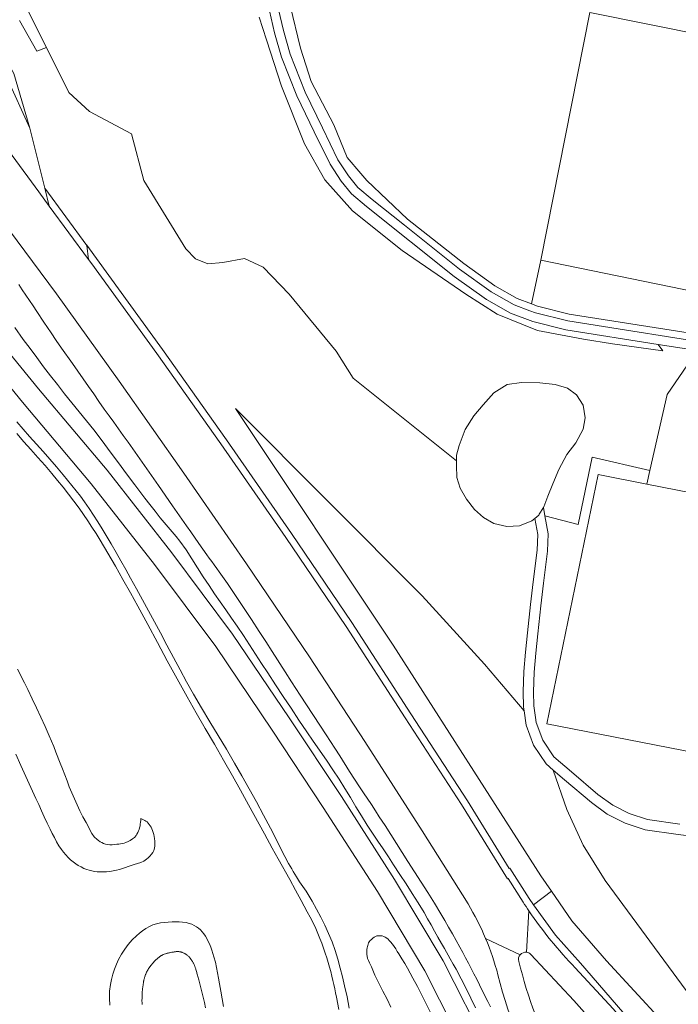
# Model space of a CAD drawing. Header units: metres. Extents: x 197700 to 204338, y 317132 to 325229.
# Tile 904 of 1056: x 203291 to 203385, y 320533 to 320674. Entities that reach past the tile are written whole.
import ezdxf

# ---------------------------------------------------------------- set-up
doc = ezdxf.new("R2010")
doc.units = ezdxf.units.M
for name, color, linetype, lineweight in [('B-WE-GR-BOS_LOOF-GV', 40, 'Continuous', 13), ('B-WE-OG-TERREIN_CULTUURSCHEIDING-GV', 7, 'Continuous', 18), ('B-WE-OG-TERREIN_ERF-GV', 7, 'Continuous', 18), ('B-WE-OG-WATER-GV', 130, 'Continuous', 18), ('B-WE-OG-WATER_GREPPEL-GV', 160, 'Continuous', 18), ('B-WE-VH-ONVERHARD-GV', 252, 'Continuous', 18), ('B-WE-VH-VERHARDING_ASFALT-GV', 252, 'Continuous', 18), ('B-WE-VH-VERHARDING_BETONSTRAATSTEEN-GV', 252, 'Continuous', 18), ('B-WE-VH-VERHARDING_HALFVERHARDING-GV', 252, 'Continuous', 18)]:
    doc.layers.add(name, color=color, linetype=linetype, lineweight=lineweight)

msp = doc.modelspace()

# ---------------------------------------------------------------- linework, layer by layer
at = {"layer": 'B-WE-GR-BOS_LOOF-GV'}
for points in [[(203175.145, 320793.706), (203185.135, 320782.92), (203192.118, 320783.53), (203192.323, 320783.717), (203197.369, 320779.534), (203214.753, 320759.302), (203231.857, 320738.799), (203249.35, 320717.733), (203265.072, 320698.15), (203278.934, 320680.83), (203288.805, 320666.219), (203289.124, 320665.746), (203292.404, 320658.485), (203290.102, 320666.352), (203280.982, 320682.745), (203268.916, 320700.796), (203254.345, 320722.141), (203246.031, 320733.185), (203237.972, 320743.89), (203220.825, 320765.315), (203204.404, 320785.262), (203185.439, 320783.654), (203173.651, 320796.207)], [(203329.774, 320676.11), (203331.284, 320669.959), (203332.795, 320665.211), (203336.031, 320658.952), (203337.973, 320654.311), (203339.932, 320651.975), (203340.778, 320650.966), (203346.643, 320645.463), (203354.712, 320639.065), (203359.182, 320635.865), (203362.379, 320634.055), (203364.411, 320633.299), (203365.757, 320639.553), (203372.801, 320675.101), (203406.09, 320668.397), (203413.085, 320667.134), (203424.526, 320727.458)], [(203290.918, 320673.936), (203293.437, 320669.547), (203294.802, 320670.047), (203292.101, 320675.471), (203287.473, 320686.886)], [(203292.101, 320675.471), (203294.802, 320670.047), (203297.996, 320663.631), (203300.976, 320660.904), (203306.998, 320657.67), (203308.774, 320651.011), (203314.794, 320641.181), (203316.189, 320639.754), (203317.964, 320639.057), (203320.119, 320639.247), (203323.226, 320639.818), (203325.889, 320638.549), (203329.629, 320634.681), (203336.402, 320626.52), (203338.811, 320622.652), (203353.662, 320610.748), (203353.657, 320611.563), (203354.063, 320612.992), (203354.884, 320615.271), (203356.158, 320617.247), (203357.485, 320618.802), (203359.02, 320620.532), (203360.932, 320621.707), (203362.963, 320622.002), (203365.618, 320621.97), (203367.842, 320621.701), (203369.582, 320621.187), (203370.894, 320620.239), (203371.846, 320618.759), (203372.117, 320616.958), (203371.846, 320615.307), (203370.763, 320613.354), (203369.49, 320611.687), (203368.351, 320609.542), (203367.487, 320607.447), (203366.763, 320605.704), (203366.187, 320604.16), (203366.138, 320604.083), (203366.138, 320604.082), (203366.35, 320602.899), (203371.125, 320601.626), (203373.108, 320611.295), (203381.423, 320609.378), (203383.909, 320620.277), (203387.362, 320625.326)], [(203392.92, 320625.86), (203382.626, 320627.476), (203383.25, 320626.535), (203376.054, 320627.535), (203371.901, 320628.21), (203365.26, 320629.488), (203359.473, 320631.803), (203355.018, 320634.678), (203345.848, 320640.93), (203338.728, 320646.65), (203334.736, 320651.074), (203331.824, 320656.254), (203328.519, 320664.519), (203326.363, 320671.153), (203325.338, 320674.444)], [(203290.102, 320666.352), (203292.404, 320658.485), (203294.56, 320649.873), (203300.602, 320641.687), (203300.598, 320641.719), (203311.456, 320626.733), (203320.663, 320613.8), (203329.963, 320600.341), (203338.655, 320587.56), (203347.112, 320574.465), (203355.214, 320561.986), (203361.229, 320552.297), (203361.294, 320552.351), (203364.069, 320547.988), (203364.688, 320547.047), (203367.277, 320549.021), (203365.753, 320551.225), (203344.555, 320584.344), (203321.915, 320618.277), (203348.722, 320591.423), (203357.672, 320581.62), (203363.351, 320574.905), (203363.268, 320575.494), (203363.202, 320577.627), (203363.31, 320580.56), (203363.56, 320583.342), (203363.841, 320586.1), (203364.28, 320590.141), (203364.64, 320593.387), (203365.212, 320597.942), (203365.31, 320600.189), (203364.894, 320602.517), (203364.452, 320602.138), (203362.711, 320601.433), (203360.888, 320601.358), (203359.004, 320601.784), (203357.521, 320602.651), (203356.252, 320603.791), (203355.071, 320605.248), (203354.203, 320606.868), (203353.725, 320608.363), (203353.666, 320610.101), (203353.662, 320610.748), (203338.811, 320622.652), (203336.402, 320626.52), (203329.629, 320634.681), (203325.889, 320638.549), (203323.226, 320639.818), (203320.119, 320639.247), (203317.964, 320639.057), (203316.189, 320639.754), (203314.794, 320641.181), (203308.774, 320651.011), (203306.998, 320657.67), (203300.976, 320660.904), (203297.996, 320663.631), (203294.802, 320670.047), (203293.437, 320669.547), (203290.918, 320673.936)], [(203390.586, 320529.723), (203387.308, 320533.882), (203374.985, 320550.537), (203371.851, 320555.646), (203369.474, 320560.741), (203367.551, 320566.384), (203366.504, 320567.286), (203364.715, 320569.999), (203363.64, 320572.861), (203363.351, 320574.905), (203357.672, 320581.62), (203348.722, 320591.423), (203321.915, 320618.277), (203344.555, 320584.344), (203365.753, 320551.225), (203367.277, 320549.021), (203370.219, 320544.766), (203375.201, 320539.019), (203383.106, 320530.405)], [(203417.148, 320563.184), (203366.631, 320573.016), (203373.974, 320608.811), (203380.98, 320607.437), (203381.423, 320609.378), (203373.108, 320611.295), (203371.125, 320601.626), (203366.35, 320602.899), (203366.816, 320600.289), (203366.708, 320597.816), (203366.13, 320593.211), (203365.772, 320589.977), (203365.333, 320585.942), (203365.054, 320583.198), (203364.808, 320580.464), (203364.702, 320577.623), (203364.764, 320575.622), (203365.004, 320573.933), (203365.102, 320573.233), (203366.059, 320570.685), (203367.642, 320568.286), (203370.144, 320566.13), (203373.949, 320562.915), (203376.086, 320561.372), (203378.431, 320560.159), (203381.094, 320559.305), (203385.691, 320558.622)], [(203394.785, 320528.68), (203423.495, 320538.382), (203421.33, 320540.845), (203418.692, 320543.731), (203418.504, 320546.107), (203416.91, 320547.729), (203415.031, 320550.025), (203412.761, 320551.554), (203410.01, 320552.855), (203406.736, 320553.767), (203400.18, 320555.099), (203392.655, 320556.251), (203385.489, 320557.136), (203380.752, 320557.839), (203377.853, 320558.769), (203375.298, 320560.09), (203373.025, 320561.733), (203369.17, 320564.988), (203367.551, 320566.384), (203369.474, 320560.741), (203371.851, 320555.646), (203374.985, 320550.537), (203387.308, 320533.882), (203390.586, 320529.723)]]:
    msp.add_lwpolyline(points, dxfattribs=at)
at = {"layer": 'B-WE-OG-TERREIN_CULTUURSCHEIDING-GV'}
for points in [[(203355.338, 320547.19), (203348.709, 320557.682), (203340.491, 320570.522), (203332.573, 320582.627), (203323.528, 320595.986), (203314.532, 320608.978), (203305.253, 320622.194), (203296.253, 320634.742), (203288.228, 320645.483), (203287.957, 320645.31), (203279.953, 320656.104), (203270.342, 320668.772), (203260.261, 320681.752), (203250.314, 320694.387), (203239.927, 320707.225), (203229.754, 320719.455), (203218.97, 320732.079), (203210.235, 320742.078), (203201.604, 320751.877), (203191.525, 320763.183), (203180.938, 320775.076), (203174.832, 320781.89), (203167.276, 320790.292)], [(203393.309, 320628.127), (203369.817, 320631.816), (203365.301, 320632.968), (203364.411, 320633.299), (203362.379, 320634.055), (203359.182, 320635.865), (203354.712, 320639.065), (203346.643, 320645.463), (203340.778, 320650.966), (203339.932, 320651.975), (203337.973, 320654.311), (203336.031, 320658.952), (203332.795, 320665.211), (203331.284, 320669.959), (203329.774, 320676.11)], [(203325.338, 320674.444), (203326.363, 320671.153), (203328.519, 320664.519), (203331.824, 320656.254), (203334.736, 320651.074), (203338.728, 320646.65), (203345.848, 320640.93), (203355.018, 320634.678), (203359.473, 320631.803), (203365.26, 320629.488), (203371.901, 320628.21), (203376.054, 320627.535), (203383.25, 320626.535), (203382.626, 320627.476), (203369.352, 320629.56), (203364.614, 320630.769), (203361.406, 320631.964), (203357.942, 320633.924), (203353.324, 320637.23), (203340.736, 320647.275), (203338.581, 320649.065), (203337.096, 320650.871), (203335.51, 320653.31), (203333.234, 320657.989), (203330.74, 320663.131), (203328.554, 320668.677), (203327.545, 320672.194), (203326.838, 320675.342)], [(203328.126, 320675.54), (203328.805, 320672.516), (203329.786, 320669.095), (203331.931, 320663.654), (203334.403, 320658.557), (203336.643, 320653.951), (203338.146, 320651.641), (203339.507, 320649.986), (203341.557, 320648.283), (203346.178, 320644.595), (203354.109, 320638.267), (203358.643, 320635.021), (203361.956, 320633.146), (203364.198, 320632.311), (203365.002, 320632.012), (203369.615, 320630.835), (203393.14, 320627.141)], [(203285.489, 320660.517), (203293.69, 320649.369), (203295.198, 320647.325), (203294.56, 320649.873), (203292.404, 320658.485), (203289.124, 320665.746)], [(203383.615, 320524.623), (203371.446, 320538.702), (203367.871, 320542.734), (203364.688, 320547.047), (203364.069, 320547.988), (203361.294, 320552.351), (203361.229, 320552.297), (203355.214, 320561.986), (203347.112, 320574.465), (203338.655, 320587.56), (203329.963, 320600.341), (203320.663, 320613.8), (203311.456, 320626.733), (203300.598, 320641.719), (203300.602, 320641.687), (203300.847, 320639.671), (203301.311, 320639.042), (203310.644, 320626.15), (203319.844, 320613.226), (203329.138, 320599.776), (203337.821, 320587.007), (203346.273, 320573.921), (203354.37, 320561.45), (203360.988, 320550.79), (203361.062, 320550.852), (203363.229, 320547.445)], [(203290.814, 320636.048), (203291.328, 320635.285), (203292.367, 320633.756), (203292.886, 320632.988), (203293.403, 320632.217), (203294.43, 320630.679), (203294.943, 320629.914), (203295.459, 320629.154), (203296.216, 320628.051), (203296.982, 320626.952), (203298.526, 320624.752), (203299.298, 320623.649), (203300.061, 320622.551), (203300.82, 320621.453), (203301.579, 320620.359), (203302.34, 320619.268), (203303.105, 320618.184), (203303.779, 320617.245), (203304.461, 320616.307), (203305.148, 320615.366), (203305.833, 320614.422), (203306.515, 320613.47), (203307.191, 320612.509), (203307.862, 320611.546), (203309.19, 320609.623), (203309.855, 320608.665), (203310.865, 320607.217), (203312.89, 320604.32), (203314.919, 320601.424), (203315.502, 320600.587), (203316.662, 320598.916), (203317.242, 320598.089), (203317.828, 320597.268), (203318.176, 320596.79), (203318.528, 320596.311), (203318.885, 320595.83), (203319.242, 320595.343), (203319.6, 320594.851), (203320.792, 320593.158), (203321.957, 320591.447), (203323.099, 320589.727), (203324.229, 320588.005), (203325.355, 320586.282), (203326.292, 320584.842), (203327.22, 320583.398), (203329.066, 320580.508), (203329.99, 320579.069), (203331.224, 320577.163), (203334.939, 320571.446), (203336.176, 320569.538), (203336.889, 320568.431), (203338.311, 320566.218), (203339.022, 320565.115), (203339.736, 320564.016), (203340.3, 320563.158), (203341.438, 320561.44), (203342.007, 320560.578), (203342.575, 320559.712), (203343.402, 320558.433), (203344.222, 320557.153), (203345.037, 320555.871), (203346.661, 320553.309), (203347.616, 320551.815), (203348.579, 320550.321), (203349.539, 320548.818), (203350.488, 320547.302), (203351.414, 320545.769), (203351.973, 320544.815), (203352.522, 320543.859), (203353.064, 320542.902), (203353.6, 320541.941), (203354.13, 320540.977), (203354.542, 320540.222), (203354.951, 320539.465), (203355.356, 320538.705), (203355.759, 320537.943), (203356.157, 320537.177), (203356.561, 320536.386), (203356.96, 320535.593), (203357.353, 320534.8), (203358.135, 320533.215), (203358.514, 320532.442)], [(203283.49, 320633.551), (203293.643, 320621.099), (203303.491, 320609.408), (203312.795, 320597.588), (203321.51, 320585.893), (203329.639, 320573.907), (203337.136, 320562.626), (203344.743, 320550.701), (203351.747, 320539.058), (203358.107, 320526.515), (203363.985, 320514.856), (203368.047, 320507.639), (203368.145, 320507.697), (203368.708, 320506.609), (203372.906, 320508.88), (203368.654, 320516.081), (203367.448, 320518.197)], [(203361.269, 320499.743), (203366.05, 320505.16), (203361.421, 320513.328), (203355.466, 320525.044), (203349.115, 320537.579), (203342.301, 320548.993), (203334.542, 320561.053), (203327.204, 320572.152), (203319.124, 320584.112), (203310.315, 320595.876), (203301.228, 320607.469), (203291.353, 320619.185), (203281.897, 320630.756)], [(203356.366, 320532.3), (203355.697, 320533.692), (203355.021, 320535.08), (203354.328, 320536.459), (203353.608, 320537.824), (203353.194, 320538.572), (203352.77, 320539.316), (203351.913, 320540.798), (203351.488, 320541.54), (203350.991, 320542.424), (203350.499, 320543.309), (203350.005, 320544.195), (203349.506, 320545.077), (203348.997, 320545.953), (203348.156, 320547.342), (203347.293, 320548.718), (203346.413, 320550.083), (203345.526, 320551.444), (203344.637, 320552.804), (203343.881, 320553.949), (203343.117, 320555.088), (203342.35, 320556.225), (203341.589, 320557.367), (203340.841, 320558.516), (203340.024, 320559.821), (203339.226, 320561.138), (203338.433, 320562.458), (203337.633, 320563.774), (203336.813, 320565.077), (203335.906, 320566.456), (203334.979, 320567.821), (203333.105, 320570.54), (203332.175, 320571.904), (203331.044, 320573.586), (203329.916, 320575.27), (203328.791, 320576.956), (203327.67, 320578.644), (203326.553, 320580.335), (203325.677, 320581.674), (203323.939, 320584.362), (203323.064, 320585.702), (203322.178, 320587.034), (203321.378, 320588.206), (203320.568, 320589.371), (203319.753, 320590.533), (203318.942, 320591.697), (203318.14, 320592.868), (203317.305, 320594.143), (203316.492, 320595.435), (203315.676, 320596.724), (203314.835, 320597.993), (203313.943, 320599.226), (203313.399, 320599.912), (203312.838, 320600.586), (203312.269, 320601.253), (203311.701, 320601.921), (203311.143, 320602.597), (203310.396, 320603.536), (203309.659, 320604.483), (203308.929, 320605.435), (203307.474, 320607.344), (203306.291, 320608.914), (203305.12, 320610.493), (203303.951, 320612.074), (203302.775, 320613.65), (203301.581, 320615.211), (203300.549, 320616.516), (203299.503, 320617.81), (203298.452, 320619.101), (203297.406, 320620.395), (203296.374, 320621.7), (203295.379, 320622.986), (203294.392, 320624.278), (203293.412, 320625.575), (203292.441, 320626.879), (203291.478, 320628.189), (203290.249, 320629.907)], [(203290.552, 320616.369), (203291.467, 320615.327), (203292.38, 320614.284), (203293.349, 320613.184), (203294.324, 320612.09), (203295.297, 320610.993), (203296.259, 320609.889), (203297.204, 320608.769), (203297.834, 320608.007), (203298.463, 320607.242), (203299.083, 320606.472), (203299.69, 320605.691), (203300.279, 320604.898), (203300.937, 320603.953), (203301.57, 320602.991), (203302.185, 320602.015), (203302.788, 320601.032), (203303.387, 320600.047), (203304.105, 320598.842), (203304.805, 320597.627), (203305.493, 320596.404), (203306.176, 320595.179), (203306.858, 320593.953), (203307.727, 320592.387), (203308.587, 320590.816), (203309.442, 320589.243), (203311.147, 320586.093), (203312.092, 320584.334), (203313.03, 320582.57), (203313.969, 320580.808), (203314.918, 320579.051), (203315.888, 320577.306), (203317.045, 320575.314), (203318.233, 320573.34), (203319.433, 320571.373), (203320.626, 320569.402), (203321.791, 320567.415), (203322.848, 320565.558), (203323.894, 320563.695), (203324.928, 320561.824), (203325.947, 320559.945), (203326.951, 320558.059), (203327.469, 320557.046), (203328.479, 320555.007), (203328.999, 320553.995), (203329.548, 320553), (203329.773, 320552.615), (203330.001, 320552.232), (203330.232, 320551.85), (203330.699, 320551.09), (203331.144, 320550.391), (203331.601, 320549.699), (203332.059, 320549.008), (203332.508, 320548.312), (203332.937, 320547.604), (203333.577, 320546.467), (203334.188, 320545.311), (203334.765, 320544.136), (203335.302, 320542.945), (203335.792, 320541.739), (203336.229, 320540.511), (203336.615, 320539.261), (203336.962, 320537.998), (203337.285, 320536.728), (203337.596, 320535.457), (203337.951, 320533.851), (203338.256, 320532.234)], [(203336.785, 320532.038), (203336.413, 320533.838), (203336.291, 320534.435), (203336.172, 320535.032), (203336.051, 320535.629), (203335.923, 320536.224), (203335.784, 320536.816), (203335.614, 320537.481), (203335.433, 320538.144), (203335.242, 320538.804), (203335.041, 320539.46), (203334.829, 320540.113), (203334.583, 320540.833), (203334.326, 320541.55), (203334.055, 320542.262), (203333.77, 320542.968), (203333.469, 320543.666), (203333.084, 320544.482), (203332.672, 320545.286), (203332.242, 320546.082), (203331.806, 320546.875), (203331.375, 320547.67), (203330.558, 320549.183), (203329.728, 320550.688), (203328.052, 320553.691), (203327.217, 320555.194), (203326.077, 320557.269), (203323.803, 320561.423), (203322.66, 320563.497), (203321.507, 320565.565), (203320.214, 320567.838), (203318.905, 320570.102), (203317.59, 320572.363), (203316.282, 320574.628), (203314.99, 320576.902), (203313.557, 320579.494), (203312.145, 320582.097), (203310.74, 320584.706), (203309.33, 320587.31), (203307.9, 320589.904), (203306.841, 320591.817), (203305.786, 320593.733), (203304.72, 320595.643), (203303.628, 320597.537), (203302.496, 320599.406), (203301.915, 320600.334), (203301.329, 320601.261), (203300.734, 320602.181), (203300.125, 320603.092), (203299.499, 320603.989), (203298.752, 320605.003), (203297.981, 320606), (203297.192, 320606.984), (203296.391, 320607.959), (203295.586, 320608.929), (203294.593, 320610.093), (203293.579, 320611.238), (203292.555, 320612.376), (203291.534, 320613.516), (203290.527, 320614.668)], [(203290.423, 320568.662), (203291.129, 320567.078), (203291.847, 320565.498), (203293.294, 320562.344), (203293.696, 320561.455), (203294.093, 320560.565), (203294.495, 320559.676), (203294.909, 320558.793), (203295.342, 320557.92), (203295.641, 320557.32), (203295.937, 320556.715), (203296.245, 320556.117), (203296.58, 320555.539), (203296.956, 320554.992), (203297.257, 320554.607), (203297.574, 320554.23), (203297.909, 320553.867), (203298.262, 320553.527), (203298.636, 320553.217), (203298.995, 320552.958), (203299.373, 320552.717), (203299.765, 320552.497), (203300.169, 320552.305), (203300.581, 320552.144), (203300.942, 320552.032), (203301.313, 320551.941), (203301.69, 320551.871), (203302.07, 320551.82), (203302.447, 320551.789), (203302.929, 320551.781), (203303.414, 320551.81), (203303.899, 320551.869), (203304.381, 320551.949), (203304.857, 320552.044), (203305.283, 320552.146), (203305.706, 320552.268), (203306.126, 320552.405), (203306.543, 320552.551), (203306.957, 320552.7), (203307.411, 320552.852), (203307.873, 320552.998), (203308.326, 320553.16), (203308.754, 320553.357), (203309.14, 320553.61), (203309.395, 320553.825), (203309.644, 320554.063), (203309.874, 320554.32), (203310.069, 320554.594), (203310.216, 320554.882), (203310.31, 320555.194), (203310.357, 320555.529), (203310.369, 320555.876), (203310.353, 320556.225), (203310.319, 320556.563), (203310.276, 320556.853), (203310.214, 320557.145), (203310.134, 320557.433), (203310.035, 320557.713), (203309.916, 320557.981), (203309.807, 320558.192), (203309.688, 320558.402), (203309.555, 320558.604), (203309.407, 320558.791), (203309.243, 320558.957), (203309.086, 320559.076), (203308.912, 320559.179), (203308.73, 320559.271), (203308.546, 320559.361), (203308.366, 320559.456), (203308.331, 320559.19), (203308.302, 320558.922), (203308.271, 320558.654), (203308.227, 320558.391), (203308.163, 320558.133), (203308.088, 320557.898), (203308.002, 320557.663), (203307.903, 320557.434), (203307.788, 320557.216), (203307.656, 320557.016), (203307.423, 320556.753), (203307.146, 320556.517), (203306.839, 320556.311), (203306.514, 320556.136), (203306.184, 320555.994), (203305.943, 320555.915), (203305.692, 320555.855), (203305.436, 320555.81), (203305.178, 320555.776), (203304.921, 320555.749), (203304.588, 320555.718), (203304.249, 320555.695), (203303.911, 320555.692), (203303.58, 320555.719), (203303.262, 320555.786), (203303.006, 320555.876), (203302.754, 320555.993), (203302.51, 320556.131), (203302.276, 320556.284), (203302.056, 320556.445), (203301.654, 320556.84), (203301.323, 320557.312), (203301.037, 320557.831), (203300.768, 320558.365), (203300.491, 320558.884), (203300.033, 320559.714), (203299.604, 320560.56), (203299.198, 320561.419), (203298.808, 320562.285), (203298.429, 320563.155), (203298.079, 320563.998), (203297.749, 320564.85), (203297.111, 320566.562), (203296.783, 320567.415), (203296.164, 320568.989), (203295.852, 320569.775), (203295.534, 320570.558), (203295.208, 320571.338), (203294.622, 320572.673), (203294.011, 320573.997), (203293.383, 320575.315), (203292.748, 320576.628), (203292.114, 320577.942), (203291.633, 320578.931), (203290.656, 320580.901)], [(203290.656, 320580.901), (203291.633, 320578.931), (203292.114, 320577.942), (203292.748, 320576.628), (203293.383, 320575.315), (203294.011, 320573.997), (203294.622, 320572.673), (203295.208, 320571.338), (203295.534, 320570.558), (203295.852, 320569.775), (203296.164, 320568.989), (203296.783, 320567.415), (203297.111, 320566.562), (203297.749, 320564.85), (203298.079, 320563.998), (203298.429, 320563.155), (203298.808, 320562.285), (203299.198, 320561.419), (203299.604, 320560.56), (203300.033, 320559.714), (203300.491, 320558.884), (203300.768, 320558.365), (203301.037, 320557.831), (203301.323, 320557.312), (203301.654, 320556.84), (203302.056, 320556.445), (203302.276, 320556.284), (203302.51, 320556.131), (203302.754, 320555.993), (203303.006, 320555.876), (203303.262, 320555.786), (203303.58, 320555.719), (203303.911, 320555.692), (203304.249, 320555.695), (203304.588, 320555.718), (203304.921, 320555.749), (203305.178, 320555.776), (203305.436, 320555.81), (203305.692, 320555.855), (203305.943, 320555.915), (203306.184, 320555.994), (203306.514, 320556.136), (203306.839, 320556.311), (203307.146, 320556.517), (203307.423, 320556.753), (203307.656, 320557.016), (203307.788, 320557.216), (203307.903, 320557.434), (203308.002, 320557.663), (203308.088, 320557.898), (203308.163, 320558.133), (203308.227, 320558.391), (203308.271, 320558.654), (203308.302, 320558.922), (203308.331, 320559.19), (203308.366, 320559.456), (203308.546, 320559.361), (203308.73, 320559.271), (203308.912, 320559.179), (203309.086, 320559.076), (203309.243, 320558.957), (203309.407, 320558.791), (203309.555, 320558.604), (203309.688, 320558.402), (203309.807, 320558.192), (203309.916, 320557.981), (203310.035, 320557.713), (203310.134, 320557.433), (203310.214, 320557.145), (203310.276, 320556.853), (203310.319, 320556.563), (203310.353, 320556.225), (203310.369, 320555.876), (203310.357, 320555.529), (203310.31, 320555.194), (203310.216, 320554.882), (203310.069, 320554.594), (203309.874, 320554.32), (203309.644, 320554.063), (203309.395, 320553.825), (203309.14, 320553.61), (203308.754, 320553.357), (203308.326, 320553.16), (203307.873, 320552.998), (203307.411, 320552.852), (203306.957, 320552.7), (203306.543, 320552.551), (203306.126, 320552.405), (203305.706, 320552.268), (203305.283, 320552.146), (203304.857, 320552.044), (203304.381, 320551.949), (203303.899, 320551.869), (203303.414, 320551.81), (203302.929, 320551.781), (203302.447, 320551.789), (203302.07, 320551.82), (203301.69, 320551.871), (203301.313, 320551.941), (203300.942, 320552.032), (203300.581, 320552.144), (203300.169, 320552.305), (203299.765, 320552.497), (203299.373, 320552.717), (203298.995, 320552.958), (203298.636, 320553.217), (203298.262, 320553.527), (203297.909, 320553.867), (203297.574, 320554.23), (203297.257, 320554.607), (203296.956, 320554.992), (203296.58, 320555.539), (203296.245, 320556.117), (203295.937, 320556.715), (203295.641, 320557.32), (203295.342, 320557.92), (203294.909, 320558.793), (203294.495, 320559.676), (203294.093, 320560.565), (203293.696, 320561.455), (203293.294, 320562.344), (203291.847, 320565.498), (203291.129, 320567.078), (203290.423, 320568.662)], [(203320.205, 320532.493), (203320.029, 320533.581), (203319.848, 320534.668), (203319.65, 320535.752), (203319.507, 320536.525), (203319.369, 320537.3), (203319.222, 320538.073), (203319.051, 320538.839), (203318.844, 320539.594), (203318.699, 320540.069), (203318.548, 320540.546), (203318.384, 320541.017), (203318.197, 320541.477), (203317.98, 320541.92), (203317.798, 320542.25), (203317.605, 320542.579), (203317.396, 320542.898), (203317.167, 320543.195), (203316.912, 320543.463), (203316.628, 320543.701), (203316.317, 320543.916), (203315.987, 320544.107), (203315.645, 320544.272), (203315.3, 320544.408), (203314.832, 320544.535), (203314.343, 320544.605), (203313.842, 320544.632), (203313.339, 320544.633), (203312.843, 320544.621), (203312.282, 320544.598), (203311.716, 320544.553), (203311.154, 320544.477), (203310.606, 320544.359), (203310.082, 320544.191), (203309.571, 320543.958), (203309.076, 320543.671), (203308.6, 320543.341), (203308.144, 320542.985), (203307.711, 320542.616), (203307.106, 320542.03), (203306.545, 320541.385), (203306.033, 320540.695), (203305.571, 320539.973), (203305.162, 320539.234), (203304.841, 320538.552), (203304.559, 320537.843), (203304.319, 320537.115), (203304.123, 320536.378), (203303.972, 320535.64), (203303.863, 320534.673), (203303.848, 320533.689), (203303.897, 320532.697)], [(203303.897, 320532.697), (203303.848, 320533.689), (203303.863, 320534.673), (203303.972, 320535.64), (203304.123, 320536.378), (203304.319, 320537.115), (203304.559, 320537.843), (203304.841, 320538.552), (203305.162, 320539.234), (203305.571, 320539.973), (203306.033, 320540.695), (203306.545, 320541.385), (203307.106, 320542.03), (203307.711, 320542.616), (203308.144, 320542.985), (203308.6, 320543.341), (203309.076, 320543.671), (203309.571, 320543.958), (203310.082, 320544.191), (203310.606, 320544.359), (203311.154, 320544.477), (203311.716, 320544.553), (203312.282, 320544.598), (203312.843, 320544.621), (203313.339, 320544.633), (203313.842, 320544.632), (203314.343, 320544.605), (203314.832, 320544.535), (203315.3, 320544.408), (203315.645, 320544.272), (203315.987, 320544.107), (203316.317, 320543.916), (203316.628, 320543.701), (203316.912, 320543.463), (203317.167, 320543.195), (203317.396, 320542.898), (203317.605, 320542.579), (203317.798, 320542.25), (203317.98, 320541.92), (203318.197, 320541.477), (203318.384, 320541.017), (203318.548, 320540.546), (203318.699, 320540.069), (203318.844, 320539.594), (203319.051, 320538.839), (203319.222, 320538.073), (203319.369, 320537.3), (203319.507, 320536.525), (203319.65, 320535.752), (203319.848, 320534.668), (203320.029, 320533.581), (203320.205, 320532.493)], [(203344.254, 320532.391), (203343.681, 320533.54), (203343.094, 320534.683), (203342.512, 320535.827), (203341.953, 320536.982), (203341.435, 320538.155), (203341.3, 320538.458), (203341.156, 320538.761), (203341.019, 320539.065), (203340.905, 320539.373), (203340.828, 320539.689), (203340.795, 320539.929), (203340.775, 320540.174), (203340.771, 320540.421), (203340.784, 320540.666), (203340.817, 320540.906), (203340.859, 320541.081), (203340.915, 320541.255), (203341.046, 320541.598), (203341.109, 320541.77), (203341.286, 320541.937), (203341.459, 320542.117), (203341.633, 320542.291), (203341.817, 320542.44), (203342.017, 320542.545), (203342.244, 320542.606), (203342.492, 320542.635), (203342.747, 320542.632), (203342.996, 320542.6), (203343.225, 320542.538), (203343.439, 320542.436), (203343.64, 320542.293), (203343.831, 320542.123), (203344.014, 320541.942), (203344.19, 320541.763), (203344.467, 320541.449), (203344.713, 320541.105), (203344.94, 320540.744), (203345.159, 320540.377), (203345.383, 320540.016), (203345.808, 320539.34), (203346.217, 320538.654), (203346.615, 320537.961), (203347.007, 320537.264), (203347.395, 320536.566), (203348.055, 320535.348), (203348.693, 320534.119), (203349.317, 320532.881), (203350.554, 320530.401)], [(203308.523, 320532.769), (203308.517, 320532.984), (203308.515, 320533.091), (203308.514, 320533.199), (203308.514, 320533.415), (203308.516, 320533.63), (203308.522, 320533.845), (203308.537, 320534.168), (203308.544, 320534.275), (203308.56, 320534.489), (203308.608, 320534.993), (203308.648, 320535.36), (203308.67, 320535.545), (203308.694, 320535.73), (203308.707, 320535.822), (203308.735, 320536.006), (203308.751, 320536.098), (203308.768, 320536.189), (203308.786, 320536.279), (203308.826, 320536.458), (203308.849, 320536.548), (203308.873, 320536.636), (203308.899, 320536.723), (203308.956, 320536.895), (203308.987, 320536.981), (203309.02, 320537.065), (203309.048, 320537.133), (203309.109, 320537.267), (203309.173, 320537.4), (203309.241, 320537.533), (203309.313, 320537.664), (203309.388, 320537.794), (203309.467, 320537.922), (203309.549, 320538.048), (203309.634, 320538.172), (203309.678, 320538.233), (203309.767, 320538.353), (203309.812, 320538.412), (203309.904, 320538.527), (203309.951, 320538.584), (203310.047, 320538.698), (203310.146, 320538.809), (203310.247, 320538.919), (203310.403, 320539.083), (203310.511, 320539.189), (203310.566, 320539.241), (203310.622, 320539.292), (203310.735, 320539.392), (203310.851, 320539.487), (203310.91, 320539.533), (203311.03, 320539.622), (203311.092, 320539.664), (203311.153, 320539.704), (203311.279, 320539.781), (203311.343, 320539.817), (203311.408, 320539.851), (203311.458, 320539.876), (203311.559, 320539.922), (203311.61, 320539.944), (203311.714, 320539.986), (203311.873, 320540.043), (203311.981, 320540.077), (203312.036, 320540.093), (203312.146, 320540.123), (203312.256, 320540.151), (203312.367, 320540.177), (203312.479, 320540.201), (203312.59, 320540.223), (203312.779, 320540.257), (203313.036, 320540.301), (203313.13, 320540.316), (203313.318, 320540.341), (203313.412, 320540.35), (203313.506, 320540.357), (203313.599, 320540.36), (203313.692, 320540.359), (203313.784, 320540.354), (203313.875, 320540.344), (203313.969, 320540.328), (203314.018, 320540.318), (203314.067, 320540.306), (203314.14, 320540.286), (203314.213, 320540.264), (203314.263, 320540.247), (203314.311, 320540.229), (203314.408, 320540.191), (203314.504, 320540.149), (203314.552, 320540.127), (203314.646, 320540.079), (203314.692, 320540.054), (203314.782, 320540.002), (203314.87, 320539.946), (203314.912, 320539.918), (203314.953, 320539.889), (203315.035, 320539.829), (203315.113, 320539.764), (203315.188, 320539.696), (203315.259, 320539.624), (203315.294, 320539.586), (203315.328, 320539.547), (203315.394, 320539.466), (203315.458, 320539.383), (203315.489, 320539.34), (203315.579, 320539.21), (203315.637, 320539.121), (203315.747, 320538.942), (203315.8, 320538.853), (203315.852, 320538.763), (203315.897, 320538.681), (203315.94, 320538.598), (203315.982, 320538.514), (203316.059, 320538.344), (203316.095, 320538.257), (203316.16, 320538.079), (203316.219, 320537.899), (203316.247, 320537.808), (203316.3, 320537.624), (203316.375, 320537.346), (203316.398, 320537.254), (203316.47, 320536.975), (203316.52, 320536.791), (203316.652, 320536.325), (203316.708, 320536.135), (203316.817, 320535.753), (203316.87, 320535.562), (203316.971, 320535.178), (203317.068, 320534.792), (203317.162, 320534.406), (203317.253, 320534.019), (203317.342, 320533.632), (203317.474, 320533.05), (203317.648, 320532.274)], [(203317.648, 320532.274), (203317.474, 320533.05), (203317.342, 320533.632), (203317.253, 320534.019), (203317.162, 320534.406), (203317.068, 320534.792), (203316.971, 320535.178), (203316.87, 320535.562), (203316.817, 320535.753), (203316.708, 320536.135), (203316.652, 320536.325), (203316.52, 320536.791), (203316.47, 320536.975), (203316.398, 320537.254), (203316.375, 320537.346), (203316.3, 320537.624), (203316.247, 320537.808), (203316.219, 320537.899), (203316.16, 320538.079), (203316.095, 320538.257), (203316.059, 320538.344), (203315.982, 320538.514), (203315.94, 320538.598), (203315.897, 320538.681), (203315.852, 320538.763), (203315.8, 320538.853), (203315.747, 320538.942), (203315.637, 320539.121), (203315.579, 320539.21), (203315.489, 320539.34), (203315.458, 320539.383), (203315.394, 320539.466), (203315.328, 320539.547), (203315.294, 320539.586), (203315.259, 320539.624), (203315.188, 320539.696), (203315.113, 320539.764), (203315.035, 320539.829), (203314.953, 320539.889), (203314.912, 320539.918), (203314.87, 320539.946), (203314.782, 320540.002), (203314.692, 320540.054), (203314.646, 320540.079), (203314.552, 320540.127), (203314.504, 320540.149), (203314.408, 320540.191), (203314.311, 320540.229), (203314.263, 320540.247), (203314.213, 320540.264), (203314.14, 320540.286), (203314.067, 320540.306), (203314.018, 320540.318), (203313.969, 320540.328), (203313.875, 320540.344), (203313.784, 320540.354), (203313.692, 320540.359), (203313.599, 320540.36), (203313.506, 320540.357), (203313.412, 320540.35), (203313.318, 320540.341), (203313.13, 320540.316), (203313.036, 320540.301), (203312.779, 320540.257), (203312.59, 320540.223), (203312.479, 320540.201), (203312.367, 320540.177), (203312.256, 320540.151), (203312.146, 320540.123), (203312.036, 320540.093), (203311.981, 320540.077), (203311.873, 320540.043), (203311.714, 320539.986), (203311.61, 320539.944), (203311.559, 320539.922), (203311.458, 320539.876), (203311.408, 320539.851), (203311.343, 320539.817), (203311.279, 320539.781), (203311.153, 320539.704), (203311.092, 320539.664), (203311.03, 320539.622), (203310.91, 320539.533), (203310.851, 320539.487), (203310.735, 320539.392), (203310.622, 320539.292), (203310.566, 320539.241), (203310.511, 320539.189), (203310.403, 320539.083), (203310.247, 320538.919), (203310.146, 320538.809), (203310.047, 320538.698), (203309.951, 320538.584), (203309.904, 320538.527), (203309.812, 320538.412), (203309.767, 320538.353), (203309.678, 320538.233), (203309.634, 320538.172), (203309.549, 320538.048), (203309.467, 320537.922), (203309.388, 320537.794), (203309.313, 320537.664), (203309.241, 320537.533), (203309.173, 320537.4), (203309.109, 320537.267), (203309.048, 320537.133), (203309.02, 320537.065), (203308.987, 320536.981), (203308.956, 320536.895), (203308.899, 320536.723), (203308.873, 320536.636), (203308.849, 320536.548), (203308.826, 320536.458), (203308.786, 320536.279), (203308.768, 320536.189), (203308.751, 320536.098), (203308.735, 320536.006), (203308.707, 320535.822), (203308.694, 320535.73), (203308.67, 320535.545), (203308.648, 320535.36), (203308.608, 320534.993), (203308.56, 320534.489), (203308.544, 320534.275), (203308.537, 320534.168), (203308.522, 320533.845), (203308.516, 320533.63), (203308.514, 320533.415), (203308.514, 320533.199), (203308.515, 320533.091), (203308.517, 320532.984), (203308.523, 320532.769)], [(203368.19, 320523.937), (203370.42, 320519.883), (203371.612, 320517.784), (203375.921, 320510.458), (203384.613, 320515.016), (203382.439, 320518.524), (203380.104, 320521.926), (203378.651, 320523.813), (203374.656, 320528.646), (203370.48, 320533.324), (203364.319, 320539.956)], [(203370.697, 320538.039), (203376.139, 320532.126)]]:
    msp.add_lwpolyline(points, dxfattribs=at)
for points in [[(203295.198, 320647.325), (203300.847, 320639.671), (203300.602, 320641.687), (203294.56, 320649.873)], [(203403.808, 320627.386), (203399.101, 320632.706), (203365.757, 320639.553), (203364.411, 320633.299), (203365.301, 320632.968), (203369.817, 320631.816), (203393.309, 320628.127), (203399.621, 320626.948), (203403.587, 320626.314)], [(203387.296, 320519.103), (203393.688, 320522.347), (203393.52, 320522.298), (203391.401, 320522.101), (203389.366, 320522.53), (203387.546, 320523.972), (203385.72, 320526.605), (203383.106, 320530.405), (203375.201, 320539.019), (203370.219, 320544.766), (203367.277, 320549.021), (203364.688, 320547.047), (203367.871, 320542.734), (203371.446, 320538.702), (203383.615, 320524.623)]]:
    msp.add_lwpolyline(points, close=True, dxfattribs=at)
for points in [[(203363.229, 320547.445, 0.0062679), (203364.059, 320546.19)], [(203357.827, 320542.256, 0.0347991), (203355.338, 320547.19)], [(203364.059, 320546.19, 0.0434729), (203370.697, 320538.039)], [(203359.604, 320537.023, 0.0350203), (203357.827, 320542.256)], [(203363.721, 320540.261, 0.2543157), (203362.8, 320539.916)], [(203364.319, 320539.956, 0.1692258), (203363.721, 320540.261)], [(203362.8, 320539.916, 0.2537978), (203362.59, 320538.954)], [(203362.59, 320538.954, 0.0550256), (203368.19, 320523.937)], [(203367.448, 320518.197, -0.0748156), (203359.604, 320537.023)]]:
    msp.add_lwpolyline(points, format="xyb", dxfattribs=at)
at = {"layer": 'B-WE-OG-TERREIN_ERF-GV'}
for points in [[(203399.101, 320632.706), (203406.09, 320668.397), (203372.801, 320675.101), (203365.757, 320639.553)], [(203403.17, 320616.355), (203403.915, 320620.8), (203404.104, 320621.933), (203387.362, 320625.326), (203383.909, 320620.277), (203381.423, 320609.378), (203380.98, 320607.437), (203401.019, 320603.508), (203401.616, 320607.073), (203402.325, 320611.306)], [(203380.98, 320607.437), (203373.974, 320608.811), (203366.631, 320573.016), (203417.148, 320563.184), (203424.109, 320598.98), (203401.019, 320603.508)]]:
    msp.add_lwpolyline(points, close=True, dxfattribs=at)
at = {"layer": 'B-WE-OG-WATER-GV'}
msp.add_lwpolyline([(203365.545, 320603.14), (203366.138, 320604.082), (203366.138, 320604.083), (203366.187, 320604.16), (203366.763, 320605.704), (203367.487, 320607.447), (203368.351, 320609.542), (203369.49, 320611.687), (203370.763, 320613.354), (203371.846, 320615.307), (203372.117, 320616.958), (203371.846, 320618.759), (203370.894, 320620.239), (203369.582, 320621.187), (203367.842, 320621.701), (203365.618, 320621.97), (203362.963, 320622.002), (203360.932, 320621.707), (203359.02, 320620.532), (203357.485, 320618.802), (203356.158, 320617.247), (203354.884, 320615.271), (203354.063, 320612.992), (203353.657, 320611.563), (203353.662, 320610.748), (203353.666, 320610.101), (203353.725, 320608.363), (203354.203, 320606.868), (203355.071, 320605.248), (203356.252, 320603.791), (203357.521, 320602.651), (203359.004, 320601.784), (203360.888, 320601.358), (203362.711, 320601.433), (203364.452, 320602.138), (203364.894, 320602.517), (203365.454, 320602.996)], close=True, dxfattribs=at)
at = {"layer": 'B-WE-OG-WATER_GREPPEL-GV'}
for points in [[(203358.514, 320532.442), (203358.135, 320533.215), (203357.353, 320534.8), (203356.96, 320535.593), (203356.561, 320536.386), (203356.157, 320537.177), (203355.759, 320537.943), (203355.356, 320538.705), (203354.951, 320539.465), (203354.542, 320540.222), (203354.13, 320540.977), (203353.6, 320541.941), (203353.064, 320542.902), (203352.522, 320543.859), (203351.973, 320544.815), (203351.414, 320545.769), (203350.488, 320547.302), (203349.539, 320548.818), (203348.579, 320550.321), (203347.616, 320551.815), (203346.661, 320553.309), (203345.037, 320555.871), (203344.222, 320557.153), (203343.402, 320558.433), (203342.575, 320559.712), (203342.007, 320560.578), (203341.438, 320561.44), (203340.3, 320563.158), (203339.736, 320564.016), (203339.022, 320565.115), (203338.311, 320566.218), (203336.889, 320568.431), (203336.176, 320569.538), (203334.939, 320571.446), (203331.224, 320577.163), (203329.99, 320579.069), (203329.066, 320580.508), (203327.22, 320583.398), (203326.292, 320584.842), (203325.355, 320586.282), (203324.229, 320588.005), (203323.099, 320589.727), (203321.957, 320591.447), (203320.792, 320593.158), (203319.6, 320594.851), (203319.242, 320595.343), (203318.885, 320595.83), (203318.528, 320596.311), (203318.176, 320596.79), (203317.828, 320597.268), (203317.242, 320598.089), (203316.662, 320598.916), (203315.502, 320600.587), (203314.919, 320601.424), (203312.89, 320604.32), (203310.865, 320607.217), (203309.855, 320608.665), (203309.19, 320609.623), (203307.862, 320611.546), (203307.191, 320612.509), (203306.515, 320613.47), (203305.833, 320614.422), (203305.148, 320615.366), (203304.461, 320616.307), (203303.779, 320617.245), (203303.105, 320618.184), (203302.34, 320619.268), (203301.579, 320620.359), (203300.82, 320621.453), (203300.061, 320622.551), (203299.298, 320623.649), (203298.526, 320624.752), (203296.982, 320626.952), (203296.216, 320628.051), (203295.459, 320629.154), (203294.943, 320629.914), (203294.43, 320630.679), (203293.403, 320632.217), (203292.886, 320632.988), (203292.367, 320633.756), (203291.328, 320635.285), (203290.814, 320636.048)], [(203290.249, 320629.907), (203291.478, 320628.189), (203292.441, 320626.879), (203293.412, 320625.575), (203294.392, 320624.278), (203295.379, 320622.986), (203296.374, 320621.7), (203297.406, 320620.395), (203298.452, 320619.101), (203299.503, 320617.81), (203300.549, 320616.516), (203301.581, 320615.211), (203302.775, 320613.65), (203303.951, 320612.074), (203305.12, 320610.493), (203306.291, 320608.914), (203307.474, 320607.344), (203308.929, 320605.435), (203309.659, 320604.483), (203310.396, 320603.536), (203311.143, 320602.597), (203311.701, 320601.921), (203312.269, 320601.253), (203312.838, 320600.586), (203313.399, 320599.912), (203313.943, 320599.226), (203314.835, 320597.993), (203315.676, 320596.724), (203316.492, 320595.435), (203317.305, 320594.143), (203318.14, 320592.868), (203318.942, 320591.697), (203319.753, 320590.533), (203320.568, 320589.371), (203321.378, 320588.206), (203322.178, 320587.034), (203323.064, 320585.702), (203323.939, 320584.362), (203325.677, 320581.674), (203326.553, 320580.335), (203327.67, 320578.644), (203328.791, 320576.956), (203329.916, 320575.27), (203331.044, 320573.586), (203332.175, 320571.904), (203333.105, 320570.54), (203334.979, 320567.821), (203335.906, 320566.456), (203336.813, 320565.077), (203337.633, 320563.774), (203338.433, 320562.458), (203339.226, 320561.138), (203340.024, 320559.821), (203340.841, 320558.516), (203341.589, 320557.367), (203342.35, 320556.225), (203343.117, 320555.088), (203343.881, 320553.949), (203344.637, 320552.804), (203345.526, 320551.444), (203346.413, 320550.083), (203347.293, 320548.718), (203348.156, 320547.342), (203348.997, 320545.953), (203349.506, 320545.077), (203350.005, 320544.195), (203350.499, 320543.309), (203350.991, 320542.424), (203351.488, 320541.54), (203351.913, 320540.798), (203352.77, 320539.316), (203353.194, 320538.572), (203353.608, 320537.824), (203354.328, 320536.459), (203355.021, 320535.08), (203355.697, 320533.692), (203356.366, 320532.3)], [(203366.138, 320604.082), (203365.545, 320603.14), (203365.454, 320602.996), (203364.894, 320602.517), (203365.31, 320600.189), (203365.212, 320597.942), (203364.64, 320593.387), (203364.28, 320590.141), (203363.841, 320586.1), (203363.56, 320583.342), (203363.31, 320580.56), (203363.202, 320577.627), (203363.268, 320575.494), (203363.351, 320574.905), (203363.64, 320572.861), (203364.715, 320569.999), (203366.504, 320567.286), (203367.551, 320566.384), (203369.17, 320564.988), (203373.025, 320561.733), (203375.298, 320560.09), (203377.853, 320558.769), (203380.752, 320557.839), (203385.489, 320557.136), (203392.655, 320556.251)], [(203385.691, 320558.622), (203381.094, 320559.305), (203378.431, 320560.159), (203376.086, 320561.372), (203373.949, 320562.915), (203370.144, 320566.13), (203367.642, 320568.286), (203366.059, 320570.685), (203365.102, 320573.233), (203365.004, 320573.933), (203364.764, 320575.622), (203364.702, 320577.623), (203364.808, 320580.464), (203365.054, 320583.198), (203365.333, 320585.942), (203365.772, 320589.977), (203366.13, 320593.211), (203366.708, 320597.816), (203366.816, 320600.289), (203366.35, 320602.899), (203366.138, 320604.082)], [(203350.554, 320530.401), (203349.317, 320532.881), (203348.693, 320534.119), (203348.055, 320535.348), (203347.395, 320536.566), (203347.007, 320537.264), (203346.615, 320537.961), (203346.217, 320538.654), (203345.808, 320539.34), (203345.383, 320540.016), (203345.159, 320540.377), (203344.94, 320540.744), (203344.713, 320541.105), (203344.467, 320541.449), (203344.19, 320541.763), (203344.014, 320541.942), (203343.831, 320542.123), (203343.64, 320542.293), (203343.439, 320542.436), (203343.225, 320542.538), (203342.996, 320542.6), (203342.747, 320542.632), (203342.492, 320542.635), (203342.244, 320542.606), (203342.017, 320542.545), (203341.817, 320542.44), (203341.633, 320542.291), (203341.459, 320542.117), (203341.286, 320541.937), (203341.109, 320541.77), (203341.046, 320541.598), (203340.915, 320541.255), (203340.859, 320541.081), (203340.817, 320540.906), (203340.784, 320540.666), (203340.771, 320540.421), (203340.775, 320540.174), (203340.795, 320539.929), (203340.828, 320539.689), (203340.905, 320539.373), (203341.019, 320539.065), (203341.156, 320538.761), (203341.3, 320538.458), (203341.435, 320538.155), (203341.953, 320536.982), (203342.512, 320535.827), (203343.094, 320534.683), (203343.681, 320533.54), (203344.254, 320532.391)]]:
    msp.add_lwpolyline(points, dxfattribs=at)
at = {"layer": 'B-WE-VH-ONVERHARD-GV'}
for points in [[(203338.256, 320532.234), (203337.951, 320533.851), (203337.596, 320535.457), (203337.285, 320536.728), (203336.962, 320537.998), (203336.615, 320539.261), (203336.229, 320540.511), (203335.792, 320541.739), (203335.302, 320542.945), (203334.765, 320544.136), (203334.188, 320545.311), (203333.577, 320546.467), (203332.937, 320547.604), (203332.508, 320548.312), (203332.059, 320549.008), (203331.601, 320549.699), (203331.144, 320550.391), (203330.699, 320551.09), (203330.232, 320551.85), (203330.001, 320552.232), (203329.773, 320552.615), (203329.548, 320553), (203328.999, 320553.995), (203328.479, 320555.007), (203327.469, 320557.046), (203326.951, 320558.059), (203325.947, 320559.945), (203324.928, 320561.824), (203323.894, 320563.695), (203322.848, 320565.558), (203321.791, 320567.415), (203320.626, 320569.402), (203319.433, 320571.373), (203318.233, 320573.34), (203317.045, 320575.314), (203315.888, 320577.306), (203314.918, 320579.051), (203313.969, 320580.808), (203313.03, 320582.57), (203312.092, 320584.334), (203311.147, 320586.093), (203309.442, 320589.243), (203308.587, 320590.816), (203307.727, 320592.387), (203306.858, 320593.953), (203306.176, 320595.179), (203305.493, 320596.404), (203304.805, 320597.627), (203304.105, 320598.842), (203303.387, 320600.047), (203302.788, 320601.032), (203302.185, 320602.015), (203301.57, 320602.991), (203300.937, 320603.953), (203300.279, 320604.898), (203299.69, 320605.691), (203299.083, 320606.472), (203298.463, 320607.242), (203297.834, 320608.007), (203297.204, 320608.769), (203296.259, 320609.889), (203295.297, 320610.993), (203294.324, 320612.09), (203293.349, 320613.184), (203292.38, 320614.284), (203291.467, 320615.327), (203290.552, 320616.369)], [(203290.527, 320614.668), (203291.534, 320613.516), (203292.555, 320612.376), (203293.579, 320611.238), (203294.593, 320610.093), (203295.586, 320608.929), (203296.391, 320607.959), (203297.192, 320606.984), (203297.981, 320606), (203298.752, 320605.003), (203299.499, 320603.989), (203300.125, 320603.092), (203300.734, 320602.181), (203301.329, 320601.261), (203301.915, 320600.334), (203302.496, 320599.406), (203303.628, 320597.537), (203304.72, 320595.643), (203305.786, 320593.733), (203306.841, 320591.817), (203307.9, 320589.904), (203309.33, 320587.31), (203310.74, 320584.706), (203312.145, 320582.097), (203313.557, 320579.494), (203314.99, 320576.902), (203316.282, 320574.628), (203317.59, 320572.363), (203318.905, 320570.102), (203320.214, 320567.838), (203321.507, 320565.565), (203322.66, 320563.497), (203323.803, 320561.423), (203326.077, 320557.269), (203327.217, 320555.194), (203328.052, 320553.691), (203329.728, 320550.688), (203330.558, 320549.183), (203331.375, 320547.67), (203331.806, 320546.875), (203332.242, 320546.082), (203332.672, 320545.286), (203333.084, 320544.482), (203333.469, 320543.666), (203333.77, 320542.968), (203334.055, 320542.262), (203334.326, 320541.55), (203334.583, 320540.833), (203334.829, 320540.113), (203335.041, 320539.46), (203335.242, 320538.804), (203335.433, 320538.144), (203335.614, 320537.481), (203335.784, 320536.816), (203335.923, 320536.224), (203336.051, 320535.629), (203336.172, 320535.032), (203336.291, 320534.435), (203336.413, 320533.838), (203336.785, 320532.038)]]:
    msp.add_lwpolyline(points, dxfattribs=at)
at = {"layer": 'B-WE-VH-VERHARDING_ASFALT-GV'}
for points in [[(203167.276, 320790.292), (203174.832, 320781.89), (203180.938, 320775.076), (203191.525, 320763.183), (203201.604, 320751.877), (203210.235, 320742.078), (203218.97, 320732.079), (203229.754, 320719.455), (203239.927, 320707.225), (203250.314, 320694.387), (203260.261, 320681.752), (203270.342, 320668.772), (203279.953, 320656.104), (203287.957, 320645.31), (203288.228, 320645.483), (203296.253, 320634.742), (203305.253, 320622.194), (203314.532, 320608.978), (203323.528, 320595.986), (203332.573, 320582.627), (203340.491, 320570.522), (203348.709, 320557.682), (203355.338, 320547.19)], [(203363.229, 320547.445), (203361.062, 320550.852), (203360.988, 320550.79), (203354.37, 320561.45), (203346.273, 320573.921), (203337.821, 320587.007), (203329.138, 320599.776), (203319.844, 320613.226), (203310.644, 320626.15), (203301.311, 320639.042), (203300.847, 320639.671), (203295.198, 320647.325), (203293.69, 320649.369), (203285.489, 320660.517)], [(203363.721, 320540.261), (203364.059, 320546.19)], [(203364.059, 320546.19), (203363.721, 320540.261)], [(203357.827, 320542.256), (203362.8, 320539.916)], [(203362.8, 320539.916), (203357.827, 320542.256)], [(203364.319, 320539.956), (203370.48, 320533.324), (203374.656, 320528.646), (203378.651, 320523.813), (203381.329, 320525.989), (203376.139, 320532.126), (203370.697, 320538.039)]]:
    msp.add_lwpolyline(points, dxfattribs=at)
for points in [[(203364.059, 320546.19, -0.0062679), (203363.229, 320547.445)], [(203355.338, 320547.19, -0.0347991), (203357.827, 320542.256)], [(203370.697, 320538.039, -0.0434729), (203364.059, 320546.19)], [(203357.827, 320542.256, -0.0350203), (203359.604, 320537.023)], [(203362.8, 320539.916, -0.2543157), (203363.721, 320540.261)], [(203363.721, 320540.261, -0.1692258), (203364.319, 320539.956)], [(203362.59, 320538.954, -0.2537978), (203362.8, 320539.916)], [(203368.19, 320523.937, -0.0550256), (203362.59, 320538.954)], [(203359.604, 320537.023, 0.0748156), (203367.448, 320518.197)]]:
    msp.add_lwpolyline(points, format="xyb", dxfattribs=at)
at = {"layer": 'B-WE-VH-VERHARDING_BETONSTRAATSTEEN-GV'}
for points in [[(203358.107, 320526.515), (203351.747, 320539.058), (203344.743, 320550.701), (203337.136, 320562.626), (203329.639, 320573.907), (203321.51, 320585.893), (203312.795, 320597.588), (203303.491, 320609.408), (203293.643, 320621.099), (203283.49, 320633.551)], [(203281.897, 320630.756), (203291.353, 320619.185), (203301.228, 320607.469), (203310.315, 320595.876), (203319.124, 320584.112), (203327.204, 320572.152), (203334.542, 320561.053), (203342.301, 320548.993), (203349.115, 320537.579), (203355.466, 320525.044)]]:
    msp.add_lwpolyline(points, dxfattribs=at)
at = {"layer": 'B-WE-VH-VERHARDING_HALFVERHARDING-GV'}
for points in [[(203326.838, 320675.342), (203327.545, 320672.194), (203328.554, 320668.677), (203330.74, 320663.131), (203333.234, 320657.989), (203335.51, 320653.31), (203337.096, 320650.871), (203338.581, 320649.065), (203340.736, 320647.275), (203353.324, 320637.23), (203357.942, 320633.924), (203361.406, 320631.964), (203364.614, 320630.769), (203369.352, 320629.56), (203382.626, 320627.476), (203392.92, 320625.86)], [(203393.14, 320627.141), (203369.615, 320630.835), (203365.002, 320632.012), (203364.198, 320632.311), (203361.956, 320633.146), (203358.643, 320635.021), (203354.109, 320638.267), (203346.178, 320644.595), (203341.557, 320648.283), (203339.507, 320649.986), (203338.146, 320651.641), (203336.643, 320653.951), (203334.403, 320658.557), (203331.931, 320663.654), (203329.786, 320669.095), (203328.805, 320672.516), (203328.126, 320675.54)]]:
    msp.add_lwpolyline(points, dxfattribs=at)

doc.saveas('drawing.dxf')
